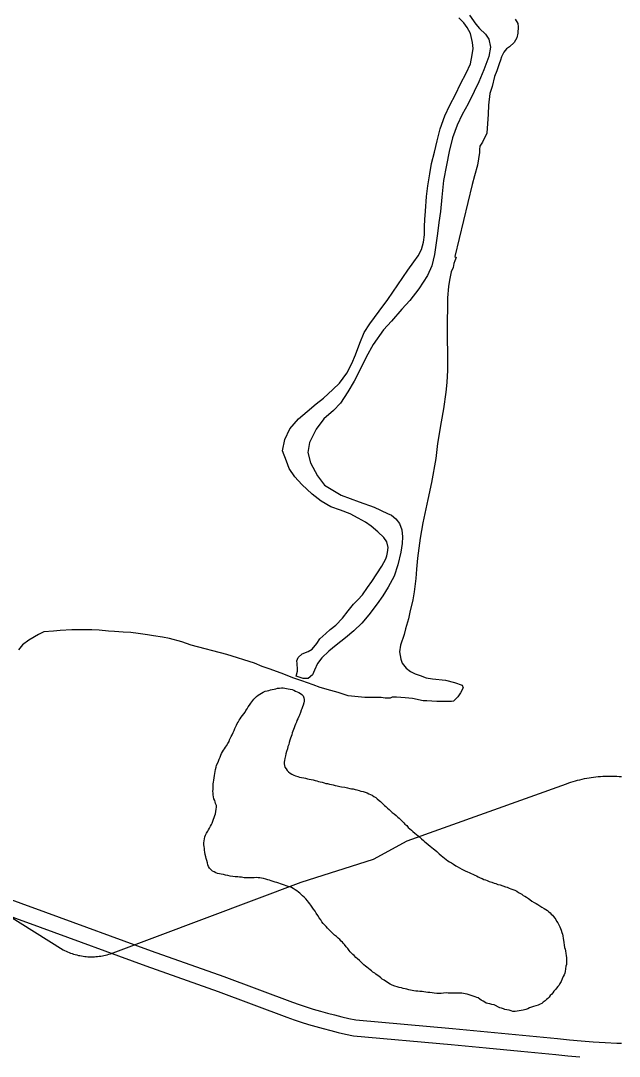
# Model space of a CAD drawing. Extents: x 3297735 to 3335592, y 670436 to 695807.
# Drawn here: x 3326523 to 3327642, y 681158 to 683093 of the extents above; entities that cross this region are included whole.
import ezdxf

# ---------------------------------------------------------------- set-up
doc = ezdxf.new("R2010")
doc.units = 0
for name, color, linetype in [('V-ROAD-CNTR', 7, 'Continuous'), ('V-SITE-VEGE', 7, 'Continuous'), ('V-TOPO-SHOR', 7, 'Continuous')]:
    doc.layers.add(name, color=color, linetype=linetype)

msp = doc.modelspace()

# ---------------------------------------------------------------- linework, layer by layer
at = {"layer": 'V-ROAD-CNTR'}
for points in [[(3326051.1, 681702.9), (3326602.7, 681356.9)], [(3327543.6, 681667.4), (3327547.8, 681668.8), (3327551.9, 681670.2), (3327556.1, 681671.5), (3327560.3, 681672.7), (3327564.5, 681673.9), (3327568.7, 681675), (3327572.9, 681676), (3327577.2, 681676.9), (3327581.5, 681677.7), (3327585.8, 681678.5), (3327590.1, 681679.2), (3327594.4, 681679.8), (3327598.8, 681680.3), (3327603.1, 681680.8), (3327607.4, 681681.1), (3327611.8, 681681.4), (3327616.2, 681681.6), (3327620.5, 681681.7), (3327624.9, 681681.8), (3327629.2, 681681.8), (3327633.6, 681681.6), (3327638, 681681.4), (3327642.3, 681681.2), (3327646.7, 681680.8)], [(3326690.9, 681349.7), (3327047.9, 681483.7), (3327182.8, 681526.2), (3327245.7, 681560.5), (3327543.6, 681667.4)], [(3326423.7, 681480.3), (3326569.6, 681427.5), (3326767.4, 681355.4), (3326902.8, 681307.3), (3327031.1, 681259.2), (3327044.1, 681254.7), (3327057.1, 681250.4), (3327070.3, 681246.3), (3327083.5, 681242.3), (3327096.8, 681238.7), (3327110.1, 681235.2), (3327123.5, 681231.9), (3327136.9, 681228.9), (3327149.7, 681226.2), (3327330.7, 681210.1), (3327396.1, 681204), (3327461.5, 681197.6), (3327526.8, 681191.1), (3327549.1, 681188.9), (3327571.4, 681186.9), (3327593.7, 681185.1), (3327616, 681183.6), (3327637.7, 681182.3), (3327646.4, 681182.5)], [(3326413.5, 681452.1), (3326559.4, 681399.3), (3326757.2, 681327.2), (3326892.5, 681279.1), (3327020.9, 681231), (3327034.4, 681226.3), (3327047.9, 681221.8), (3327061.6, 681217.6), (3327075.2, 681213.5), (3327089, 681209.7), (3327102.8, 681206.1), (3327116.6, 681202.7), (3327130.6, 681199.6), (3327145.3, 681196.5), (3327328, 681180.3), (3327393.3, 681174.1), (3327458.5, 681167.8), (3327523.8, 681161.2), (3327546.3, 681159), (3327568.9, 681157)], [(3326602.7, 681356.9), (3326605.4, 681355.6), (3326608.1, 681354.3), (3326610.9, 681353.1), (3326613.7, 681351.9), (3326616.5, 681350.9), (3326619.4, 681349.9), (3326622.2, 681349), (3326625.1, 681348.1), (3326628, 681347.4), (3326631, 681346.7), (3326633.9, 681346.1), (3326636.9, 681345.5), (3326639.9, 681345.1), (3326642.9, 681344.7), (3326645.9, 681344.4), (3326648.9, 681344.2), (3326651.9, 681344.1), (3326654.9, 681344), (3326657.9, 681344.1), (3326661, 681344.2), (3326664, 681344.4), (3326667, 681344.6), (3326670, 681345), (3326672.9, 681345.4), (3326675.9, 681345.9), (3326678.9, 681346.5), (3326681.8, 681347.2), (3326684.7, 681347.9), (3326687.7, 681348.7), (3326690.5, 681349.6), (3326690.9, 681349.7)]]:
    msp.add_lwpolyline(points, dxfattribs=at)
at = {"layer": 'V-SITE-VEGE'}
for points in [[(3327447.7, 683096.6), (3327452.6, 683088.3), (3327453.4, 683082.1), (3327452.8, 683070.3), (3327450.8, 683061.3), (3327446, 683053), (3327437.1, 683044.7), (3327433.6, 683041.9), (3327431.6, 683041.2), (3327426.8, 683034.9), (3327422, 683025.9), (3327420, 683019.6), (3327418, 683012.7), (3327413.2, 682999.6), (3327409.2, 682989.2), (3327404.5, 682970.5), (3327400.4, 682957.3), (3327397.8, 682935.9), (3327397.3, 682918.6), (3327394.8, 682883.3), (3327386.6, 682866.7), (3327381.8, 682859.1), (3327381.2, 682852.8), (3327381.2, 682847.3), (3327377.3, 682823.8), (3327371.9, 682803.7), (3327367.2, 682787.1), (3327335, 682652.8), (3327337.1, 682650.7), (3327335.1, 682644.5), (3327333.1, 682639.6), (3327331.7, 682632), (3327328.3, 682624.4), (3327325, 682608.5), (3327323, 682596.7), (3327321.1, 682575.3), (3327321.2, 682558.7), (3327320.8, 682530.4), (3327321.4, 682440.6), (3327320.2, 682417.1), (3327318.3, 682399.1), (3327313.7, 682367.9), (3327309.1, 682343.7), (3327302.5, 682303.6), (3327299.2, 682275.2), (3327291.3, 682230.3), (3327284.6, 682198.4), (3327275.3, 682154.8), (3327269.9, 682126.5), (3327265.4, 682089.1), (3327263.5, 682068.4), (3327262.2, 682051.1), (3327259, 682026.2), (3327256.3, 682011), (3327251, 681988.1), (3327248.3, 681975.7), (3327242.9, 681957), (3327240.2, 681946.6), (3327233.5, 681926.5), (3327231.5, 681914), (3327233.7, 681900.2), (3327236.5, 681892.7), (3327244.2, 681883.1), (3327251.8, 681876.9), (3327260.8, 681872.8), (3327269.8, 681869.4), (3327281.6, 681865.4), (3327293.4, 681863.4), (3327317.6, 681860.8), (3327334.2, 681856.8), (3327348.7, 681851.4), (3327350.2, 681846.5), (3327345.4, 681837.5), (3327340.6, 681829.9), (3327332.4, 681821.5), (3327328.9, 681820.8), (3327314.4, 681821.4), (3327301.3, 681821.3), (3327282.6, 681822.5), (3327275.7, 681822.5), (3327255.6, 681826.5), (3327241.8, 681827.8), (3327225.9, 681829), (3327217.6, 681829)], [(3327217.6, 681829), (3327214.2, 681827.5), (3327204.5, 681827.5), (3327196.9, 681828.8), (3327166.5, 681828.6), (3327135.4, 681831.8), (3327116.7, 681837.9), (3327102.8, 681841.9), (3327083.4, 681847.3), (3327070.3, 681852), (3327048.8, 681859.5), (3327032.2, 681865.5), (3327015.5, 681872.3), (3326989.9, 681881.8), (3326974.7, 681886.5), (3326960.1, 681892.6), (3326908.8, 681908.8), (3326841.7, 681926.3), (3326824.4, 681932.4), (3326801.5, 681939.1), (3326788.4, 681941.1), (3326771.8, 681943.7), (3326760, 681945.7), (3326742.7, 681948.3), (3326728.9, 681950.3), (3326715.1, 681950.9), (3326698.5, 681952.1), (3326687.4, 681952.7), (3326670.1, 681954.7), (3326656.3, 681955.3), (3326619, 681955), (3326596.9, 681954.1), (3326584.5, 681952.6), (3326566.5, 681951.1), (3326556.2, 681946.2), (3326538.3, 681935.7), (3326526.6, 681927.3), (3326519.1, 681917.6)]]:
    msp.add_lwpolyline(points, dxfattribs=at)
at = {"layer": 'V-TOPO-SHOR'}
msp.add_line((3327051.3, 681864.3), (3327038.1, 681868.2), dxfattribs=at)
for points in [[(3327362.6, 683104), (3327373.9, 683087.2), (3327381.2, 683079), (3327392, 683068.5), (3327398.7, 683059.1), (3327401.7, 683044)], [(3327038.1, 681868.2), (3327040.7, 681877.8), (3327040.5, 681883.3), (3327040.1, 681889.6), (3327040.1, 681892.4), (3327039.6, 681897.1), (3327041.7, 681903.6), (3327049.3, 681910.1), (3327060.6, 681914.6), (3327068.1, 681918.7), (3327076.9, 681929.8), (3327082.7, 681938), (3327093.8, 681948.2), (3327102, 681955.5), (3327112.2, 681964), (3327125.2, 681977.1), (3327135.5, 681990.3), (3327145.5, 682002.9), (3327153.3, 682011.1), (3327162.4, 682020.5), (3327171.8, 682034), (3327180, 682045.1), (3327198.3, 682073.9), (3327205.6, 682087.8), (3327207.8, 682093.1), (3327209.1, 682099.3), (3327210.1, 682108.8), (3327207.9, 682119.5), (3327202.1, 682127.9), (3327190.7, 682137.9), (3327178.4, 682149.1), (3327168.1, 682156.1), (3327154.3, 682164), (3327139.3, 682171.7), (3327121.3, 682178.8), (3327103.2, 682185), (3327084.7, 682195.4), (3327068.3, 682208.7), (3327048.7, 682226.9), (3327035.9, 682241.3), (3327025.1, 682256.6), (3327020.3, 682270.1), (3327012.9, 682289.8), (3327017.1, 682310.5), (3327026.6, 682330.8), (3327042.9, 682349.3), (3327058.9, 682363.3), (3327075.4, 682377.3), (3327089.3, 682388.3), (3327106.8, 682404.1), (3327119.4, 682416.3), (3327133.1, 682434.8), (3327142.6, 682453.1), (3327149.1, 682469), (3327157.1, 682490.9), (3327165.5, 682510.9), (3327175.8, 682526.8), (3327193.4, 682550.9), (3327209.5, 682572.3), (3327247.2, 682627.2), (3327258.1, 682643), (3327266.3, 682654.2), (3327272.5, 682666), (3327276.2, 682679.6), (3327277.9, 682693.5), (3327278.5, 682708.9), (3327278.7, 682722), (3327279.8, 682737.4), (3327282.1, 682764.7), (3327284.2, 682785.1), (3327288.1, 682807.6), (3327291.3, 682826.3), (3327296.7, 682847.9), (3327302.1, 682869.2), (3327307.5, 682891.7), (3327316.2, 682915.9), (3327325.8, 682935.6), (3327336.2, 682955.6), (3327345.7, 682975.4), (3327356.1, 682995.4), (3327364.4, 683013.1), (3327367.3, 683029.4), (3327369, 683041.5), (3327367.7, 683052.5), (3327364.1, 683069.5), (3327357.8, 683080.6), (3327351.7, 683089.3), (3327342.6, 683098.9)], [(3327401.7, 683044), (3327398.2, 683026.8), (3327389.2, 683001.4), (3327379.6, 682979), (3327371, 682961), (3327359.6, 682938.3), (3327348.6, 682918.3), (3327339.4, 682898), (3327330.7, 682874.7), (3327324.1, 682849.2), (3327319.2, 682823.2), (3327313.7, 682795.1), (3327310.5, 682763.9), (3327308, 682736.7), (3327305.3, 682716.5), (3327302.6, 682695.8), (3327297.2, 682656.7), (3327291.9, 682635.1), (3327283.8, 682617.1), (3327267.7, 682592.4), (3327250.7, 682570.7), (3327235.6, 682554.3), (3327216.6, 682531.8), (3327201.8, 682515.7), (3327182.3, 682488.4), (3327169.2, 682464.8), (3327160, 682445.1), (3327146.5, 682419.8), (3327134.9, 682399.8), (3327120.9, 682378.9), (3327107.9, 682365.2), (3327089.8, 682349.7), (3327075.9, 682329.8), (3327063.3, 682305.3), (3327060.3, 682286.4), (3327065.1, 682267), (3327078, 682242.7), (3327091.4, 682225.6), (3327122.3, 682206.7), (3327155.9, 682194), (3327184, 682184.3), (3327209.3, 682172.3), (3327216.7, 682169.5), (3327224.9, 682162.3), (3327231.6, 682153.9), (3327235.9, 682141.9), (3327236.9, 682129.1), (3327236.4, 682116.7), (3327234, 682100.4), (3327228.6, 682076.7), (3327221.7, 682055.2), (3327210.4, 682034.6), (3327200, 682018.4), (3327189.7, 682003.7), (3327173.9, 681982.9), (3327161.2, 681967.6), (3327146.2, 681953), (3327130.8, 681940.2), (3327112.8, 681926.3), (3327099.2, 681914.9), (3327086.3, 681902.9), (3327078.4, 681892.1), (3327072.5, 681879.4), (3327068.5, 681870.9), (3327060.7, 681864.4), (3327051.3, 681864.3)], [(3326882.8, 681646.6), (3326882.8, 681650), (3326882.6, 681653.5), (3326882.9, 681656.6), (3326883, 681659.8), (3326883, 681662.9), (3326883.1, 681667.2), (3326883.4, 681670.6), (3326884.1, 681674.3), (3326884.7, 681678.6), (3326885.3, 681682.6), (3326886, 681686.3), (3326886.6, 681690), (3326887.5, 681694.3), (3326888.4, 681698.5), (3326889.6, 681701.9), (3326891.7, 681706.5), (3326892.9, 681709.6), (3326894.4, 681713.6), (3326895.9, 681717), (3326897.4, 681720.7), (3326898.8, 681724.1), (3326900.3, 681727.2), (3326902.1, 681730), (3326904.1, 681732.6), (3326905.9, 681735.7), (3326907.9, 681738.5), (3326910.3, 681742.5), (3326912.9, 681746.4), (3326913.8, 681749.6), (3326915.6, 681753), (3326916.8, 681755.8), (3326918.3, 681758.6), (3326920.6, 681763.4), (3326922.1, 681766.9), (3326923.3, 681770.5), (3326924.8, 681773.4), (3326926.6, 681777.1), (3326928, 681779.9), (3326929.8, 681782.7), (3326931.6, 681786.4), (3326933.3, 681789), (3326935.6, 681791.8), (3326938, 681794.9), (3326940.3, 681798.3), (3326942.7, 681801.4), (3326944.4, 681804.5), (3326946.5, 681807.6), (3326948.8, 681811), (3326950.9, 681814.1), (3326953.2, 681817.8), (3326955.2, 681820.6), (3326957.3, 681823.1), (3326959.3, 681825.7), (3326961.4, 681827.9), (3326964.3, 681830.7), (3326967.2, 681832.7), (3326970.3, 681834.7), (3326973.5, 681836.6), (3326976.4, 681838.8), (3326980.4, 681840.2), (3326983.9, 681841.3), (3326987.3, 681841.8), (3326990.2, 681842.9), (3326993.3, 681843.4), (3326997.1, 681844.2), (3327000.2, 681845), (3327003.4, 681845.8), (3327007.1, 681846.1), (3327010.8, 681846.6), (3327014, 681846.5), (3327017.1, 681846.2), (3327020.2, 681845.6), (3327023.6, 681844.9), (3327026.8, 681844.3), (3327030.5, 681843.4), (3327033.9, 681842.2), (3327037, 681840.7), (3327040.1, 681839.3), (3327043, 681837.8), (3327046.4, 681836), (3327048.9, 681834), (3327051.4, 681831.9), (3327052.8, 681828.2), (3327053.3, 681825), (3327053, 681821.9), (3327052.4, 681818.5), (3327051.4, 681814.2), (3327050.2, 681811.1), (3327048.8, 681807.4), (3327047.6, 681804.6), (3327046.4, 681800.6), (3327044.6, 681795.8), (3327043.1, 681792.9), (3327041.3, 681788.7), (3327039.8, 681785.3), (3327038.6, 681782.4), (3327037.2, 681779), (3327036, 681775.9), (3327034.5, 681771.6), (3327033.3, 681768.5)], [(3327033.3, 681768.5), (3327032.1, 681765.7), (3327030.9, 681762.5), (3327030, 681758.8), (3327028.8, 681756), (3327027.9, 681752.3), (3327026.7, 681748.6), (3327025.2, 681744.3), (3327024.3, 681740.9), (3327022.8, 681736.7), (3327021.8, 681732.7), (3327020.3, 681727.6), (3327019.1, 681723), (3327018.2, 681719.3), (3327017.3, 681714.8), (3327016.4, 681711.1), (3327015.7, 681707.6), (3327015.7, 681704.5), (3327016.2, 681701.3), (3327017, 681698.2), (3327019.5, 681695), (3327021.5, 681692.1), (3327024, 681689.5), (3327026.8, 681687.2), (3327029.9, 681685.1), (3327033.6, 681683.4), (3327037.3, 681682.2), (3327041.6, 681680.7), (3327044.7, 681679.7), (3327048.4, 681678.8), (3327052.4, 681678.2), (3327055.5, 681677.6), (3327059.2, 681676.4), (3327062.6, 681675.7), (3327066.4, 681675.1), (3327069.8, 681674.5), (3327073.5, 681673.3), (3327076.6, 681673), (3327080, 681671.8), (3327083.1, 681671.1), (3327087.1, 681670.5), (3327090.5, 681669.3), (3327093.7, 681668.1), (3327096.8, 681667.8), (3327100.5, 681666.9), (3327104.5, 681665.9), (3327107.6, 681665.3), (3327111.3, 681664.4), (3327114.7, 681663.8), (3327119.6, 681662.5), (3327123.3, 681661.9), (3327129, 681660.7), (3327134.1, 681659.7), (3327138.4, 681658.8), (3327141.5, 681657.9), (3327144.9, 681657.9), (3327148.4, 681656.9), (3327151.8, 681656), (3327156.3, 681654.5), (3327159.4, 681653.6), (3327163.7, 681652.7), (3327167.1, 681651.8), (3327170.8, 681650.3), (3327173.9, 681648.8), (3327177.3, 681647.3), (3327180.2, 681645.9), (3327183.6, 681643.8), (3327187, 681641.5), (3327189.8, 681638.9), (3327193.7, 681635.9), (3327196, 681633.9), (3327198.2, 681631.6), (3327201, 681629), (3327203.3, 681626.9), (3327205.8, 681624.9), (3327209.2, 681621.7), (3327212.3, 681619.1), (3327214.6, 681617), (3327217.9, 681613.8), (3327221.3, 681610.9), (3327225, 681608.3), (3327228.1, 681605.1), (3327230.6, 681603.1), (3327233.2, 681600.4), (3327236.5, 681597.2), (3327239.4, 681594.3), (3327241.6, 681592), (3327245, 681589.1), (3327247.8, 681585.9), (3327250.9, 681583.3), (3327253.7, 681580.7), (3327256.5, 681578.4), (3327260.2, 681574.9), (3327263, 681572.8), (3327266.1, 681570.2), (3327268.9, 681568.2), (3327272.6, 681564.7), (3327276.5, 681561.5), (3327279.1, 681559.1), (3327281.6, 681556.8), (3327285.3, 681553.9)], [(3327081.4, 681416.9), (3327078.9, 681421.2), (3327075.5, 681425.5), (3327073.6, 681429), (3327070.8, 681432.8), (3327068.3, 681436.5), (3327065.7, 681440.3), (3327064.1, 681442.9), (3327061.5, 681446), (3327059.6, 681448.6), (3327056.2, 681452.1), (3327053.1, 681455.3), (3327050.3, 681458.2), (3327047.8, 681460.6), (3327045, 681462.9), (3327042.4, 681464.6), (3327039.6, 681467), (3327036.5, 681469.3), (3327032.8, 681471.4), (3327029.4, 681473.4), (3327026.6, 681474.6), (3327023.2, 681475.5), (3327019.5, 681476.7), (3327016.3, 681477.9), (3327012.9, 681478.8), (3327009.2, 681480.3), (3327005.8, 681481.5), (3327002.4, 681482.7), (3326998.7, 681483.6), (3326995.3, 681484.5), (3326991.6, 681485.7), (3326988.5, 681486.9), (3326985.1, 681487.8), (3326981.4, 681489.3), (3326977.4, 681490.2), (3326973.7, 681490.9), (3326970.6, 681491.5), (3326967.4, 681491.8), (3326963.7, 681492.2), (3326959.7, 681491.7), (3326956.6, 681491.7), (3326952.6, 681491.8), (3326948.8, 681491.3), (3326944.6, 681491.6), (3326940.8, 681491.7), (3326936.3, 681492.6), (3326932, 681493), (3326928.9, 681493.3), (3326924.3, 681493.7), (3326919.7, 681494.3), (3326914.9, 681494.7), (3326910.6, 681495.6), (3326906.1, 681496.8), (3326902.1, 681497.5), (3326898.1, 681498.4), (3326895, 681499), (3326891.3, 681499.9), (3326888.1, 681500.8), (3326884.7, 681502.6), (3326881.9, 681504.3), (3326879.1, 681506.7), (3326876.3, 681509.9), (3326874.6, 681512.5), (3326873.2, 681515.9), (3326872.4, 681519.4), (3326871.4, 681523.7), (3326870, 681527.7), (3326869.2, 681530.8), (3326868.1, 681535.4), (3326867.6, 681539.7), (3326866.8, 681543.4), (3326866.6, 681546.6), (3326866.1, 681550), (3326865.8, 681553.2), (3326865.9, 681556.9), (3326866.2, 681560.6), (3326866.9, 681564.3), (3326867.8, 681568), (3326869, 681571.4), (3326870.8, 681575.1), (3326872.8, 681578.5), (3326874.3, 681581.3), (3326876.3, 681584.4), (3326878.4, 681588.1), (3326879.9, 681591), (3326881.1, 681593.8), (3326882.5, 681597.2), (3326884, 681600.9), (3326885.2, 681604.3), (3326886.4, 681608.3), (3326887.3, 681611.4), (3326888, 681615.7), (3326888.6, 681620), (3326889, 681623.4), (3326889, 681626.5), (3326887.6, 681630.3), (3326887.1, 681633.4), (3326886, 681636.3), (3326884.6, 681639.4), (3326883.8, 681642.9), (3326882.8, 681646.6)], [(3327285.3, 681553.9), (3327288.9, 681551), (3327292, 681548.4), (3327295.2, 681546), (3327297.4, 681544), (3327301.3, 681540.5), (3327303.6, 681538.5), (3327305.9, 681536.4), (3327309.2, 681533.5), (3327312.6, 681530.6), (3327315.4, 681528.3), (3327318.5, 681525.9), (3327321.9, 681523.3), (3327324.8, 681521.6), (3327328.7, 681519.5), (3327332.4, 681516.9), (3327336.6, 681514.2), (3327339.5, 681512.7), (3327343.7, 681510.1), (3327348.3, 681507.7), (3327351.6, 681505.7), (3327354.5, 681504.5), (3327358.5, 681502.7), (3327361.6, 681501.5), (3327365.6, 681499.8), (3327368.4, 681498.3), (3327372.1, 681496.8), (3327375.5, 681495), (3327378.3, 681493.3), (3327382, 681491.8), (3327386, 681490), (3327389.1, 681488.5), (3327392.5, 681487.6), (3327395.6, 681486.4), (3327399.3, 681484.9), (3327404.2, 681483.4), (3327408.4, 681481.6), (3327411.5, 681480.7), (3327415.5, 681479.2), (3327419.5, 681478.3), (3327424.6, 681476.5), (3327429.4, 681475), (3327432.6, 681473.8), (3327436.5, 681472.3), (3327439.7, 681471.1), (3327443.4, 681469.9), (3327446.8, 681468.2), (3327450.7, 681466.4), (3327454.1, 681464.3), (3327456.7, 681462.6), (3327460.1, 681460.8), (3327462.9, 681458.8), (3327465.7, 681457), (3327469.1, 681455.2), (3327472.5, 681452.9), (3327475.3, 681450.9), (3327479, 681448.2), (3327483.3, 681445.6), (3327486.7, 681443.8), (3327490.1, 681441.8), (3327493.7, 681439.1), (3327497.7, 681436.8), (3327502.2, 681434.1), (3327505, 681432.1), (3327508.2, 681430.3), (3327510.4, 681428.3), (3327513, 681426.3), (3327515.2, 681423.6), (3327517.7, 681421.6), (3327519.7, 681419), (3327521.7, 681416.4), (3327523.9, 681413.5), (3327525.3, 681410.6), (3327527.2, 681407.2), (3327529.2, 681403.7), (3327531.1, 681400), (3327532.2, 681397.1), (3327533.9, 681393.6), (3327534.9, 681389.6), (3327536, 681386.2), (3327536.8, 681383), (3327537.6, 681378.4), (3327538.1, 681375), (3327538.6, 681370.4), (3327539.4, 681365.5), (3327540.2, 681361.5), (3327541, 681358.4), (3327541.8, 681354.9), (3327542.6, 681350.1), (3327543.1, 681346.6), (3327543.6, 681341.8), (3327543.8, 681336.9), (3327543.8, 681333.5), (3327543.4, 681329.8), (3327542.5, 681326.4), (3327542.1, 681321.2), (3327540.9, 681316.7), (3327540.3, 681313.5), (3327539.4, 681310.4), (3327537.6, 681307), (3327535.8, 681302.7)], [(3327408.2, 681253.9), (3327403.9, 681255.1), (3327400.2, 681256.1), (3327396.8, 681256.7), (3327393.7, 681257.6), (3327390.9, 681259.1), (3327387.7, 681260.8), (3327384.1, 681262.6), (3327381.5, 681264.9), (3327378.7, 681267), (3327375.9, 681268.2), (3327372.7, 681269.4), (3327369.3, 681270.3), (3327365.6, 681271.5), (3327361.9, 681272.7), (3327357.7, 681273.9), (3327354.5, 681274.8), (3327351.4, 681275.1), (3327348, 681275.7), (3327344.6, 681276.1), (3327341.4, 681276.1), (3327336.8, 681275.9), (3327333.4, 681276), (3327330.3, 681276), (3327327.1, 681275.8), (3327322.6, 681276.2), (3327318.8, 681276.5), (3327314, 681276), (3327309.4, 681275.5), (3327305.1, 681275.3), (3327301.1, 681275.4), (3327296.5, 681275.7), (3327292.3, 681276.4), (3327288.3, 681277), (3327284.3, 681277.3), (3327280.9, 681277.7), (3327277.2, 681278.3), (3327273.7, 681278.9), (3327269.7, 681279.3), (3327266, 681279.6), (3327262, 681279.7), (3327258.3, 681280.3), (3327255.2, 681280.7), (3327251.8, 681281.6), (3327248.6, 681282.5), (3327245, 681283.4), (3327241.8, 681284.3), (3327238.4, 681284.9), (3327235, 681286.1), (3327231, 681286.5), (3327227, 681287.7), (3327222.5, 681289.2), (3327217.6, 681290.7), (3327213.7, 681292.8), (3327211.1, 681294.8), (3327208.3, 681296.3), (3327205.2, 681298.3), (3327202.6, 681300.1), (3327199.3, 681302.4), (3327196.4, 681304.5), (3327192.8, 681307.7), (3327189.9, 681309.7), (3327187.4, 681311.5), (3327185.1, 681313.5), (3327181.7, 681315.5), (3327178.9, 681317.9), (3327176.4, 681319.6), (3327173.6, 681322), (3327170.2, 681324.3), (3327167.6, 681326.3), (3327164.8, 681329.2), (3327161.4, 681331.9), (3327159.2, 681334.5), (3327156.4, 681336.8), (3327153, 681340), (3327149.6, 681342.9), (3327146.5, 681346.1), (3327144.3, 681348.4), (3327141.7, 681351), (3327139.5, 681353.4), (3327137.5, 681356), (3327134.7, 681359.2), (3327131.6, 681362.6), (3327128.9, 681366.7), (3327126.6, 681368.7), (3327124.6, 681371), (3327122.4, 681373.4), (3327119.6, 681376.3), (3327117, 681378.9), (3327113.4, 681381.8), (3327110, 681384.4), (3327107.2, 681387), (3327103.5, 681390.8), (3327100.4, 681394), (3327097.1, 681397.5), (3327094.5, 681400.7), (3327092, 681403), (3327088.9, 681406.2), (3327086.4, 681409.1), (3327084.2, 681412.8), (3327081.4, 681416.9)], [(3327535.8, 681302.7), (3327533.5, 681297.6), (3327531.4, 681294), (3327529.7, 681291.1), (3327527.3, 681288.3), (3327525, 681285.2), (3327522.9, 681282.9), (3327520.3, 681279.6), (3327518, 681276.7), (3327516.2, 681274.2), (3327513.3, 681271.7), (3327511, 681268.6), (3327508.7, 681266.3), (3327506.4, 681264.1), (3327503.7, 681261.5), (3327500.3, 681259), (3327497.4, 681256.8), (3327494.5, 681255.7), (3327490.5, 681253.8), (3327486.2, 681252.4), (3327482.2, 681251), (3327478.1, 681250), (3327474.7, 681248.6), (3327471.2, 681246.9), (3327467.5, 681245.6), (3327462.9, 681244.2), (3327458.9, 681243.4), (3327454.9, 681242.9), (3327451.4, 681242.1), (3327447.7, 681241.9), (3327443.4, 681241.9), (3327440.3, 681242.8), (3327436.6, 681244), (3327432.3, 681244.7), (3327428.6, 681245.6), (3327425.8, 681246.8), (3327422.4, 681247.7), (3327419.3, 681248.6), (3327408.2, 681253.9)]]:
    msp.add_lwpolyline(points, dxfattribs=at)

doc.saveas('drawing.dxf')
